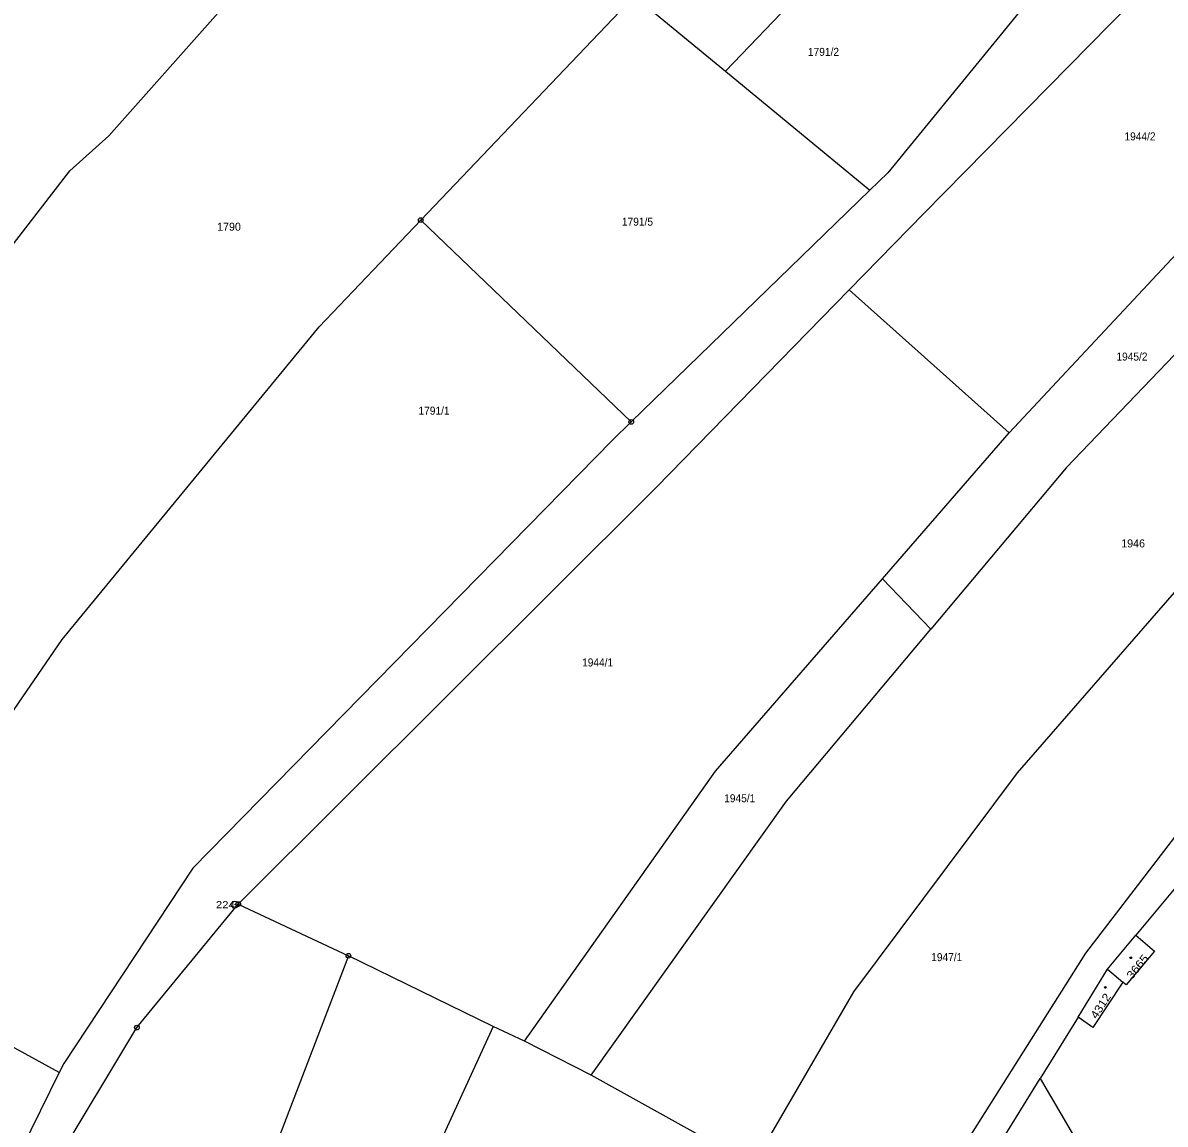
# Model space of a CAD drawing. Extents: x -679733 to -673243, y -1075091 to -1066557.
# Drawn here: x -677014 to -676771.3, y -1072985.8 to -1072751.9 of the extents above; entities that cross this region are included whole.
import ezdxf
from ezdxf.enums import TextEntityAlignment as Align

# ---------------------------------------------------------------- set-up
doc = ezdxf.new("R2010")
doc.units = 0
doc.header["$LTSCALE"] = 0.68
for name, color, linetype, lineweight in [('1', 7, 'Continuous', 25), ('5', 7, 'Continuous', 25), ('8', 7, 'Continuous', 25)]:
    doc.layers.add(name, color=color, linetype=linetype, lineweight=lineweight)
doc.layers.add('2', color=7, linetype='Continuous')

msp = doc.modelspace()

# ---------------------------------------------------------------- linework, layer by layer
at = {"layer": '1'}
for p, q in [((-676929.45, -1072793.83), (-676884.06, -1072746.23)), ((-676884.06, -1072746.23), (-676864.7, -1072762.18)), ((-676804.41, -1072838.99), (-676723.28, -1072752.14)), ((-676864.7, -1072762.18), (-676834, -1072787.47)), ((-676834, -1072787.47), (-676884.72, -1072836.71)), ((-676884.72, -1072836.71), (-676929.45, -1072793.83)), ((-676821.07, -1072880.72), (-676831.36, -1072870.02)), ((-676768.62, -1072935.06), (-676777.48, -1072945.71)), ((-676968.21, -1072939.11), (-676944.79, -1072950.08)), ((-676783.51, -1072952.96), (-676777.48, -1072945.71)), ((-676914.04, -1072965.12), (-676944.79, -1072950.08)), ((-677006.23, -1072974.86), (-677045.67, -1072953.42)), ((-676789.77, -1072963.1), (-676783.51, -1072952.96)), ((-676783.51, -1072952.96), (-676780.26, -1072955.69))]:
    msp.add_line(p, q, dxfattribs=at)
for points in [[(-677097.82, -1072927.19), (-677075, -1072883.37), (-677041.21, -1072831.41), (-677003.98, -1072783.4), (-676995.72, -1072775.93), (-676897.25, -1072665.11), (-676944.99, -1072631.78)], [(-676838.43, -1072808.67), (-676822.57, -1072792.43), (-676778.53, -1072747.78), (-676751.59, -1072717.1), (-676745.46, -1072711.26)], [(-676802.28, -1072749.64), (-676832.53, -1072728.66), (-676864.7, -1072762.18)], [(-676802.28, -1072749.64), (-676830.2, -1072783.78), (-676834, -1072787.47)], [(-676713.57, -1072764.29), (-676792.31, -1072846.42), (-676821.07, -1072880.72)], [(-677048.98, -1072951.65), (-677029.32, -1072917.39), (-677005.66, -1072882.89), (-676951.05, -1072816.47), (-676929.45, -1072793.83)], [(-676968.21, -1072939.11), (-676879.41, -1072850.63), (-676838.43, -1072808.67)], [(-676831.36, -1072870.02), (-676804.41, -1072838.99), (-676838.43, -1072808.67)], [(-676884.72, -1072836.71), (-676888.8, -1072840.67), (-676977.89, -1072931.45), (-677005.3, -1072972.97), (-677006.23, -1072974.86)], [(-676858.81, -1072994.55), (-676837.41, -1072957.76), (-676802.64, -1072911.26), (-676756.39, -1072858.15), (-676731.31, -1072877.48)], [(-676907.4, -1072968.19), (-676866.84, -1072910.87), (-676831.36, -1072870.02)], [(-676731.31, -1072877.48), (-676749.42, -1072899.07), (-676788.18, -1072949.54), (-676815.55, -1072992.76), (-676832.95, -1073032.45), (-676843.75, -1073071.01)], [(-676893.23, -1072975.41), (-676851.71, -1072917.27), (-676821.07, -1072880.72)], [(-677109.49, -1073308.79), (-677080.91, -1073210.15), (-677044.99, -1073099.31), (-677007.1, -1072994.2), (-676989.75, -1072965.34), (-676968.21, -1072939.11)], [(-676777.48, -1072945.71), (-676773.51, -1072949.09), (-676779.56, -1072956.28), (-676780.26, -1072955.69)], [(-676944.79, -1072950.08), (-676960.05, -1072989.81), (-677014.96, -1073154.42), (-677069.91, -1073319.09), (-677109.49, -1073308.79)], [(-676780.26, -1072955.69), (-676786.61, -1072965.32), (-676789.77, -1072963.1), (-676797.83, -1072976.16)], [(-676914.04, -1072965.12), (-676951.18, -1073046.06), (-676999.64, -1073167.96), (-677037.56, -1073274.77), (-677075.48, -1073381.61), (-677097.17, -1073444.38), (-677049.58, -1073461.14)], [(-676893.23, -1072975.41), (-676907.4, -1072968.19), (-676914.04, -1072965.12)], [(-677006.23, -1072974.86), (-677014.24, -1072991.15), (-677028.99, -1073028.66), (-677045.53, -1073073.15), (-677064.26, -1073133.62), (-677067.2, -1073141.37), (-677069.61, -1073147.7)], [(-676893.93, -1073060.96), (-676872.65, -1073022.88), (-676858.81, -1072994.55), (-676893.23, -1072975.41)], [(-676828.17, -1073039.67), (-676810.84, -1072997.23), (-676797.83, -1072976.16)], [(-676797.83, -1072976.16), (-676779.79, -1073006.99), (-676790, -1073045.08)]]:
    msp.add_lwpolyline(points, dxfattribs=at)
at = {"layer": '5'}
for centre in [(-676778.5768, -1072950.5092), (-676783.9968, -1072956.8092)]:
    msp.add_circle(centre, 0.175, dxfattribs=at)
at = {"layer": '8'}
for centre, radius in [((-676929.45, -1072793.8299), 0.5), ((-676929.45, -1072793.8299), 0.0303), ((-676884.72, -1072836.7099), 0.5), ((-676884.72, -1072836.7099), 0.0303), ((-676968.94, -1072939.2298), 0.75), ((-676968.21, -1072939.1099), 0.5), ((-676968.94, -1072939.2298), 0.03), ((-676968.21, -1072939.1099), 0.0303), ((-676944.79, -1072950.0799), 0.5), ((-676944.79, -1072950.0799), 0.0303), ((-676989.75, -1072965.3399), 0.5), ((-676989.75, -1072965.3399), 0.0303)]:
    msp.add_circle(centre, radius, dxfattribs=at)

# ---------------------------------------------------------------- texts
at = {"layer": '2', "width": 0.95}
for s, p in [('1791/2', (-676847.17, -1072758.95)), ('1944/2', (-676779.92, -1072776.9)), ('1791/5', (-676886.69, -1072795.019)), ('1945/2', (-676781.63, -1072823.67)), ('1791/1', (-676929.92, -1072835.16)), ('1944/1', (-676895.16, -1072888.63)), ('1945/1', (-676864.96, -1072917.479)), ('1947/1', (-676820.98, -1072951.229))]:
    msp.add_text(s, height=1.7, dxfattribs=at).set_placement(p)
at = {"layer": '2'}
for s, p in [('1790', (-676972.71, -1072796.09)), ('1946', (-676780.61, -1072863.35))]:
    msp.add_text(s, height=1.7, dxfattribs=at).set_placement(p)
at = {"layer": '2', "width": 1.15}
msp.add_text('3665', height=1.7, rotation=51, dxfattribs=at).set_placement((-676778.319, -1072955.204))
msp.add_text('4312', height=1.7, rotation=57, dxfattribs=at).set_placement((-676784.2659, -1072961.2034), align=Align.CENTER)
at = {"layer": '8', "width": 1.2}
msp.add_text('224', height=1.5, dxfattribs=at).set_placement((-676968.94, -1072939.98), align=Align.RIGHT)

doc.saveas('drawing.dxf')
